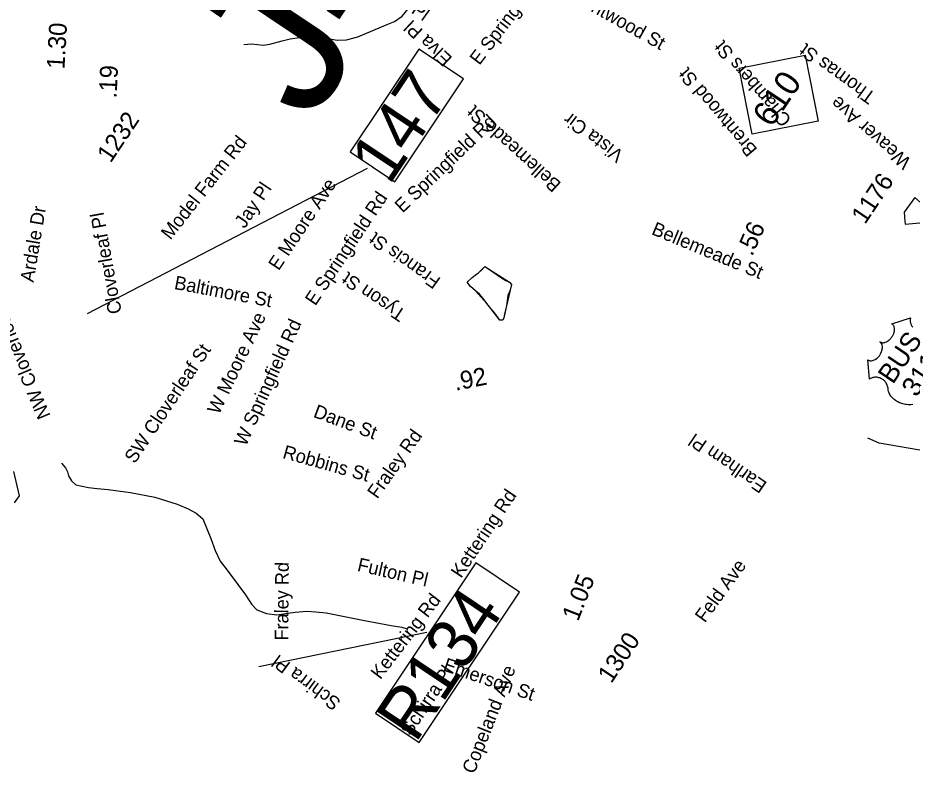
# Model space of a CAD drawing. Extents: x 1716282 to 1717158, y 799307 to 801078.
# Drawn here: x 1716680.6 to 1716771.4, y 799307 to 799383.6 of the extents above; entities that cross this region are included whole.
import ezdxf

# ---------------------------------------------------------------- set-up
doc = ezdxf.new("R2010")
doc.units = 0
for name, color, linetype in [('Exist Boundary Political City Limit New Hole', 7, 'Continuous'), ('Exist Hydrographic Misc Water Feature', 7, 'Continuous'), ('Exist Railroad Structure Bridge Number Label', 7, 'Continuous'), ('Exist Road Non-System Structure Non-Sys Other Number Label', 7, 'Continuous'), ('Exist Road Non-System Type 51 Label', 7, 'Continuous'), ('Exist Road Primary Interstate Mileage Hundredths English Label', 7, 'Continuous'), ('Exist Road Primary Interstate Structure Standard Bridge Number Label', 7, 'Continuous'), ('Exist Road Primary NC Mileage Hundredths English Label', 7, 'Continuous'), ('Exist Road Primary NC Shield CELL', 7, 'Continuous'), ('Exist Road Primary NC Shield Number Label', 7, 'Continuous'), ('Exist Road Primary US Mileage Hundredths English Label', 7, 'Continuous'), ('Exist Road Primary US Shield CELL', 7, 'Continuous'), ('Exist Road Primary US Shield Number Label', 7, 'Continuous'), ('Exist Road Secondary Mileage Hundredths English Label', 7, 'Continuous'), ('Exist Road Secondary Type 51 Number Label', 7, 'Continuous'), ('Exist Utilities Electrical Transmission Line', 7, 'Continuous')]:
    doc.layers.add(name, color=color, linetype=linetype)

msp = doc.modelspace()

# ---------------------------------------------------------------- linework, layer by layer
at = {"layer": 'Exist Boundary Political City Limit New Hole'}
msp.add_lwpolyline([(1716773.302, 799362.861), (1716774.395, 799362.95), (1716774.322, 799363.014), (1716774.347, 799363.017), (1716771.681, 799365.329), (1716770.615, 799363.86), (1716770.693, 799362.904), (1716770.709, 799362.717), (1716770.715, 799362.647), (1716773.302, 799362.861)], dxfattribs=at)
at = {"layer": 'Exist Hydrographic Misc Water Feature'}
for points in [[(1716703.549, 799380.895), (1716704.353, 799380.944), (1716705.502, 799380.826), (1716706.172, 799380.93), (1716707.422, 799381.271), (1716708.262, 799381.471), (1716709.196, 799381.604), (1716710.226, 799381.673), (1716710.926, 799381.617), (1716711.69, 799381.553), (1716713.006, 799381.32), (1716713.98, 799381.357), (1716715.111, 799381.674), (1716718.15, 799382.935), (1716718.846, 799383.233), (1716719.624, 799383.756), (1716720.537, 799384.888), (1716721.049, 799385.944), (1716721.397, 799386.865), (1716722.094, 799388.144), (1716722.365, 799388.591)], [(1716727.368, 799357.704), (1716727.709, 799357.999), (1716728.002, 799358.325), (1716728.834, 799357.793), (1716729.623, 799357.254), (1716730.166, 799356.915), (1716730.535, 799356.735), (1716730.725, 799356.5), (1716730.582, 799355.93), (1716730.367, 799355.409), (1716730.234, 799354.34), (1716730.033, 799353.531), (1716729.939, 799353.137), (1716729.841, 799352.89), (1716729.55, 799352.877), (1716729.019, 799353.59), (1716728.614, 799354.076), (1716728.227, 799354.589), (1716727.861, 799355.084), (1716727.488, 799355.515), (1716727.065, 799355.875), (1716726.563, 799356.322), (1716726.214, 799356.736), (1716726.727, 799357.228), (1716727.165, 799357.561), (1716727.368, 799357.704)], [(1716727.368, 799357.704), (1716728.002, 799358.325), (1716730.535, 799356.735), (1716730.725, 799356.5), (1716730.234, 799354.34), (1716729.939, 799353.137), (1716729.841, 799352.89), (1716729.55, 799352.877), (1716728.614, 799354.076), (1716728.227, 799354.589), (1716727.065, 799355.875), (1716726.563, 799356.322), (1716726.214, 799356.736), (1716726.727, 799357.228), (1716727.165, 799357.561), (1716727.368, 799357.704)], [(1716775.131, 799339.171), (1716768.068, 799340.402), (1716766.908, 799340.9)], [(1716685.03, 799338.357), (1716685.427, 799337.91), (1716685.633, 799337.49), (1716685.732, 799337.07), (1716686.032, 799336.584), (1716686.461, 799336.185), (1716687.771, 799335.889), (1716688.646, 799335.783), (1716689.771, 799335.681), (1716692.02, 799335.374), (1716694.509, 799334.904), (1716696.769, 799334.201), (1716697.899, 799333.747), (1716698.714, 799333.294), (1716699.368, 799332.709), (1716700.182, 799330.711), (1716700.619, 799329.501), (1716701.138, 799328.408), (1716701.741, 799327.646), (1716702.938, 799326.056), (1716703.698, 799325.007), (1716704.316, 799324.06), (1716704.865, 799323.475), (1716705.834, 799323.093), (1716706.878, 799322.977), (1716708.014, 799323.149), (1716708.747, 799323.245), (1716709.939, 799323.345), (1716710.847, 799323.286), (1716711.893, 799323.17), (1716712.583, 799323.049), (1716715.794, 799322.401), (1716718.5, 799321.889), (1716719.6, 799321.7), (1716720.129, 799321.548)]]:
    msp.add_lwpolyline(points, dxfattribs=at)
at = {"layer": 'Exist Railroad Structure Bridge Number Label'}
msp.add_line((1716705.064, 799317.737), (1716722.14, 799321.217), dxfattribs=at)
msp.add_lwpolyline([(1716727.108, 799328.235), (1716716.901, 799312.985), (1716721.345, 799310.011), (1716731.551, 799325.26)], close=True, dxfattribs=at)
at = {"layer": 'Exist Road Primary Interstate Structure Standard Bridge Number Label'}
msp.add_line((1716687.657, 799353.582), (1716716.102, 799368.323), dxfattribs=at)
msp.add_lwpolyline([(1716721.329, 799380.418), (1716714.341, 799369.977), (1716718.868, 799366.948), (1716725.856, 799377.389)], close=True, dxfattribs=at)
at = {"layer": 'Exist Road Primary NC Shield CELL'}
msp.add_lwpolyline([(1716755.185, 799371.765), (1716753.858, 799378.463), (1716760.557, 799379.79), (1716761.884, 799373.092)], close=True, dxfattribs=at)
at = {"layer": 'Exist Road Primary US Shield CELL'}
msp.add_lwpolyline([(1716771.506, 799344.317), (1716771.285, 799344.302), (1716771.132, 799344.3), (1716771.024, 799344.305), (1716770.854, 799344.32), (1716770.751, 799344.335), (1716770.605, 799344.363), (1716770.476, 799344.394), (1716770.356, 799344.428), (1716770.282, 799344.453), (1716770.156, 799344.502), (1716770.068, 799344.54), (1716769.952, 799344.597), (1716769.834, 799344.664), (1716769.729, 799344.732), (1716769.645, 799344.793), (1716769.551, 799344.87), (1716769.455, 799344.958), (1716769.377, 799345.04), (1716769.324, 799345.103), (1716769.262, 799345.183), (1716769.198, 799345.279), (1716769.141, 799345.378), (1716769.098, 799345.465), (1716769.056, 799345.567), (1716769.025, 799345.66), (1716768.998, 799345.773), (1716768.978, 799345.884), (1716768.969, 799345.981), (1716768.946, 799346.103), (1716768.928, 799346.171), (1716768.898, 799346.259), (1716768.866, 799346.334), (1716768.835, 799346.397), (1716768.786, 799346.486), (1716768.746, 799346.547), (1716768.68, 799346.635), (1716768.629, 799346.69), (1716768.561, 799346.757), (1716768.494, 799346.816), (1716768.405, 799346.881), (1716768.328, 799346.93), (1716768.233, 799346.979), (1716768.137, 799347.019), (1716768.049, 799347.049), (1716767.943, 799347.074), (1716767.862, 799347.086), (1716767.745, 799347.093), (1716767.631, 799347.091), (1716767.529, 799347.077), (1716767.435, 799347.058), (1716767.356, 799347.032), (1716767.284, 799347.005), (1716767.201, 799346.966), (1716767.128, 799346.924), (1716767.086, 799346.896), (1716766.923, 799348.859), (1716766.978, 799348.827), (1716767.049, 799348.798), (1716767.088, 799348.786), (1716767.17, 799348.774), (1716767.276, 799348.773), (1716767.393, 799348.793), (1716767.507, 799348.827), (1716767.575, 799348.856), (1716767.68, 799348.912), (1716767.788, 799348.983), (1716767.894, 799349.072), (1716767.992, 799349.17), (1716768.088, 799349.284), (1716768.172, 799349.404), (1716768.25, 799349.542), (1716768.319, 799349.706), (1716768.347, 799349.785), (1716768.371, 799349.877), (1716768.389, 799349.966), (1716768.4, 799350.07), (1716768.401, 799350.158), (1716768.399, 799350.229), (1716768.379, 799350.341), (1716768.348, 799350.44), (1716768.325, 799350.488), (1716768.302, 799350.532), (1716768.243, 799350.61), (1716768.214, 799350.641), (1716768.147, 799350.693), (1716768.209, 799350.658), (1716768.25, 799350.639), (1716768.293, 799350.625), (1716768.342, 799350.614), (1716768.415, 799350.605), (1716768.48, 799350.605), (1716768.586, 799350.617), (1716768.643, 799350.63), (1716768.691, 799350.645), (1716768.809, 799350.692), (1716768.929, 799350.759), (1716768.984, 799350.794), (1716769.037, 799350.834), (1716769.1, 799350.885), (1716769.161, 799350.942), (1716769.217, 799351.001), (1716769.272, 799351.063), (1716769.324, 799351.129), (1716769.363, 799351.184), (1716769.409, 799351.254), (1716769.448, 799351.321), (1716769.485, 799351.392), (1716769.521, 799351.473), (1716769.548, 799351.54), (1716769.579, 799351.63), (1716769.6, 799351.717), (1716769.615, 799351.796), (1716769.626, 799351.903), (1716769.629, 799351.994), (1716769.623, 799352.066), (1716769.609, 799352.157), (1716769.583, 799352.251), (1716769.559, 799352.312), (1716769.528, 799352.365), (1716769.493, 799352.417), (1716769.45, 799352.464), (1716769.409, 799352.5), (1716769.372, 799352.527), (1716771.249, 799353.125), (1716771.241, 799353.087), (1716771.228, 799352.995), (1716771.224, 799352.918), (1716771.227, 799352.788), (1716771.235, 799352.727), (1716771.246, 799352.666), (1716771.26, 799352.606), (1716771.275, 799352.551), (1716771.302, 799352.48), (1716771.331, 799352.412), (1716771.366, 799352.341), (1716771.399, 799352.285), (1716771.476, 799352.176)], dxfattribs=at)
at = {"layer": 'Exist Utilities Electrical Transmission Line'}
msp.add_lwpolyline([(1716680.26, 799334.339), (1716680.764, 799335.057), (1716680.185, 799337.535)], dxfattribs=at)

# ---------------------------------------------------------------- texts
at = {"layer": 'Exist Railroad Structure Bridge Number Label'}
msp.add_text('R134', height=5.075, rotation=56.20506, dxfattribs=at).set_placement((1716720.977, 799309.851))
at = {"layer": 'Exist Road Non-System Structure Non-Sys Other Number Label'}
msp.add_text('J428', height=15.223, rotation=56.20506, dxfattribs=at).set_placement((1716710.196, 799372.677))
at = {"layer": 'Exist Road Non-System Type 51 Label'}
for s, rotation, p in [('E Springfield Rd', 52.59426, (1716727.462, 799378.708)), ('Elva Pl', 324.52668, (1716717.123, 799386.533)), ('Brentwood St', 330.67743, (1716736.203, 799385.702)), ('Elva Pl', 136.68745, (1716724.803, 799379.524)), ('Chambers St', 130.70328, (1716759.244, 799373.27)), ('Thomas St', 144.03532, (1716767.82, 799375.845)), ('Brentwood St', 130.29294, (1716755.769, 799370.238)), ('Weaver Ave', 138.59378, (1716771.42, 799369.117)), ('Bellemeade St', 137.87806, (1716735.861, 799366.791)), ('E Springfield Rd', 43.66561, (1716719.665, 799363.713)), ('Vista Cir', 143.07536, (1716742.237, 799369.894)), ('Model Farm Rd', 51.76586, (1716696.086, 799360.966)), ('Jay Pl', 56.01572, (1716703.629, 799362.129)), ('E Moore Ave', 56.20506, (1716707.076, 799357.848)), ('E Springfield Rd', 56.20506, (1716710.798, 799354.278)), ('Ardale Dr', 80.58305, (1716682.181, 799356.68)), ('Cloverleaf Pl', 100.28245, (1716691.147, 799353.648)), ('Bellemeade St', 337.43529, (1716744.861, 799361.644)), ('Francis St', 144.42888, (1716723.631, 799357.089)), ('Tyson St', 145.94999, (1716720.12, 799353.794)), ('Baltimore St', 349.27822, (1716696.402, 799356.064)), ('NW Cloverleaf Pl', 112.81248, (1716683.938, 799343.197)), ('W Moore Ave', 64.33981, (1716701.001, 799343.219)), ('W Springfield Rd', 65.67287, (1716703.747, 799340.004)), ('SW Cloverleaf St', 56.20506, (1716692.461, 799338.243)), ('Dane St', 339.52706, (1716710.512, 799343.086)), ('Fraley Rd', 54.51043, (1716717.098, 799334.667)), ('Earlham Pl', 145.54388, (1716756.773, 799336.363)), ('Robbins St', 344.38729, (1716707.401, 799338.905)), ('Kettering Rd', 56.20506, (1716725.61, 799326.611)), ('Fulton Pl', 347.1001, (1716714.991, 799327.446)), ('Feld Ave', 53.9761, (1716750.365, 799322.091)), ('Fraley Rd', 89.56923, (1716708.049, 799320.35)), ('Kettering Rd', 52.55971, (1716717.401, 799316.326)), ('Schirra Pl', 143.6303, (1716713.49, 799314.263)), ('Emerson St', 341.09955, (1716723.699, 799317.336)), ('Schirra Pl', 56.20506, (1716720.478, 799310.59)), ('Copeland Ave', 68.50739, (1716726.942, 799306.737))]:
    msp.add_text(s, height=1.3775, rotation=rotation, dxfattribs=at).set_placement(p)
at = {"layer": 'Exist Road Primary Interstate Mileage Hundredths English Label'}
msp.add_text('1.30', height=1.8125, rotation=86.63105, dxfattribs=at).set_placement((1716685.318, 799378.339))
at = {"layer": 'Exist Road Primary Interstate Structure Standard Bridge Number Label'}
msp.add_text('147', height=5.075, rotation=56.20506, dxfattribs=at).set_placement((1716718.298, 799366.502))
at = {"layer": 'Exist Road Primary NC Mileage Hundredths English Label'}
msp.add_text('.56', height=1.8125, rotation=66.11329, dxfattribs=at).set_placement((1716755.166, 799359.296))
at = {"layer": 'Exist Road Primary NC Shield Number Label'}
msp.add_text('610', height=2.5375, rotation=56.20506, dxfattribs=at).set_placement((1716757.147, 799372.356))
at = {"layer": 'Exist Road Primary US Mileage Hundredths English Label'}
msp.add_text('.92', height=1.8125, rotation=11.21944, dxfattribs=at).set_placement((1716725.042, 799345.715))
at = {"layer": 'Exist Road Primary US Shield Number Label'}
for s, p in [('BUS', (1716769.468, 799346.3)), ('311', (1716771.863, 799344.978))]:
    msp.add_text(s, height=1.9937, rotation=56.20506, dxfattribs=at).set_placement(p)
at = {"layer": 'Exist Road Secondary Mileage Hundredths English Label'}
for s, rotation, p in [('.19', 87.43655, (1716690.616, 799375.381)), ('1.05', 68.46397, (1716737.485, 799322.232))]:
    msp.add_text(s, height=1.8125, rotation=rotation, dxfattribs=at).set_placement(p)
at = {"layer": 'Exist Road Secondary Type 51 Number Label'}
for s, p in [('1232', (1716690.013, 799368.777)), ('1176', (1716766.632, 799362.546)), ('1300', (1716740.864, 799315.922))]:
    msp.add_text(s, height=1.8125, rotation=56.20506, dxfattribs=at).set_placement(p)

doc.saveas('drawing.dxf')
